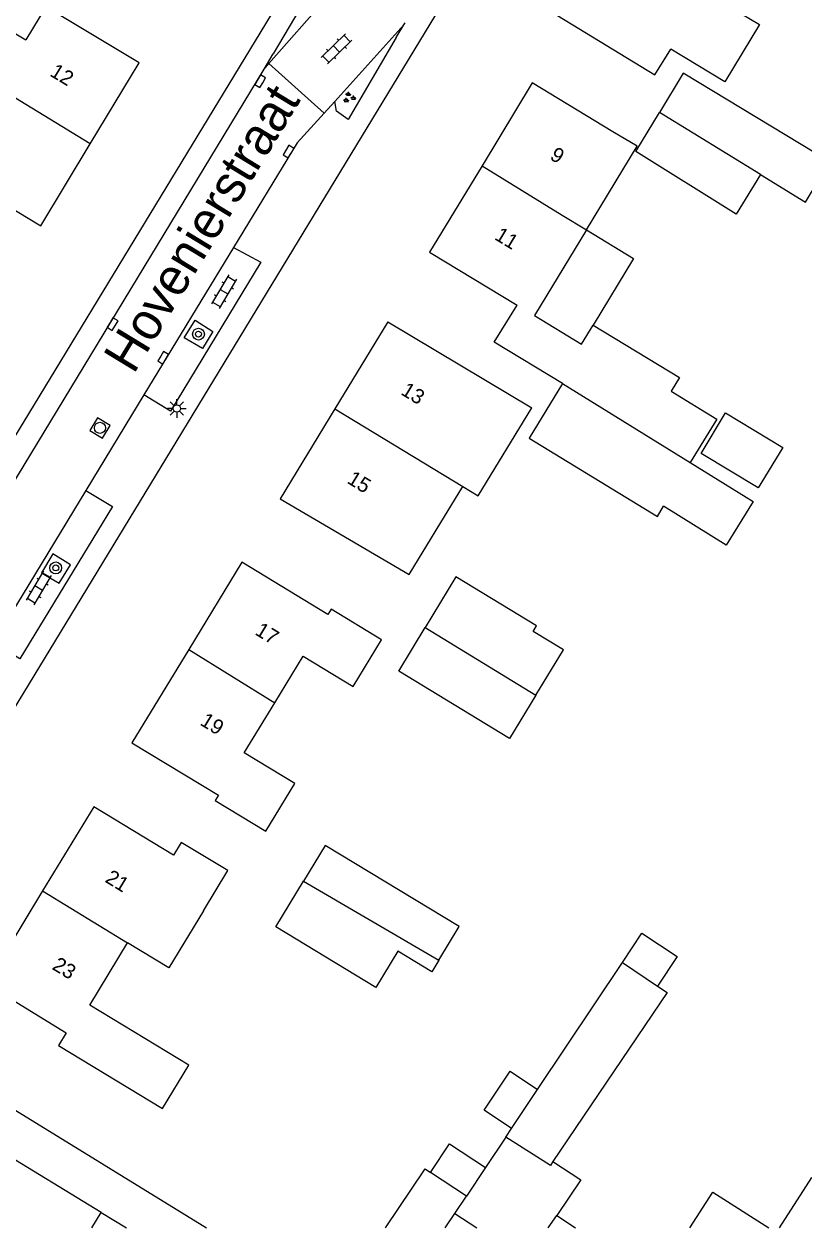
# Model space of a CAD drawing. Extents: x 136000 to 141014, y 402000 to 403500.
# Drawn here: x 138032.5 to 138085.2, y 402000 to 402081.3 of the extents above; entities that cross this region are included whole.
import ezdxf

# ---------------------------------------------------------------- set-up
doc = ezdxf.new("R2010")
doc.units = 0
for name, color, linetype in [('gg-anno-huisnummerreeks BGT', 7, 'Continuous'), ('gg-anno-openbare ruimte label', 7, 'Continuous'), ('gg-bbg-bijgebouw', 7, 'Continuous'), ('gg-bbg-gedigitaliseerde bebouwing', 7, 'Continuous'), ('gg-bbg-gedigitaliseerde bijgebouw', 7, 'Continuous'), ('gg-bbg-hoofdgebouw', 7, 'Continuous'), ('gg-bbg-luifel en loopbrug', 7, 'Continuous'), ('gg-bbg-overig bouwwerk', 7, 'Continuous'), ('gg-bbg-tussenscheiding', 7, 'Continuous'), ('gg-knt-verharding', 7, 'Continuous'), ('gt-grn-groengrens', 7, 'Continuous'), ('gt-symb-boom', 7, 'Continuous'), ('gt-symb-groenvak', 7, 'Continuous'), ('gt-symb-klinker verharding', 7, 'Continuous'), ('gt-symb-kolk', 7, 'Continuous'), ('gt-symb-lichtmast', 7, 'Continuous'), ('gt-symb-rioolschacht', 7, 'Continuous')]:
    doc.layers.add(name, color=color, linetype=linetype)

# ---------------------------------------------------------------- blocks, each defined once
blk = doc.blocks.new('gt0-KOLK')
at = {"layer": 'gt-symb-kolk'}
blk.add_lwpolyline([(0, 0), (0.375, 0), (0.375, 0.4), (-0.375, 0.4), (-0.375, 0), (0, 0)], dxfattribs=at)
blk = doc.blocks.new('gt0-KL1')
at = {"layer": 'gt-symb-klinker verharding'}
for p, q in [((-1.15, 0.3), (1.15, 0.3)), ((-1, -0.3), (-1, 0.3)), ((-0.5, 0.3), (-0.5, 0.45)), ((0, -0.3), (0, 0.3)), ((0.5, 0.3), (0.5, 0.45)), ((1, -0.3), (1, 0.3)), ((-1.15, -0.3), (1.15, -0.3)), ((-0.5, -0.45), (-0.5, -0.3)), ((0.5, -0.45), (0.5, -0.3))]:
    blk.add_line(p, q, dxfattribs=at)
blk = doc.blocks.new('gt0-RS')
at = {"layer": 'gt-symb-rioolschacht'}
blk.add_lwpolyline([(-0.5, -0.5), (0.5, -0.5), (0.5, 0.5), (-0.5, 0.5)], close=True, dxfattribs=at)
blk.add_circle((0, 0), 0.375, dxfattribs=at)
blk = doc.blocks.new('gt0-LMAST')
at = {"layer": 'gt-symb-lichtmast'}
for p, q in [((-0.182, 0.173), (-0.447, 0.438)), ((-0.005, 0.246), (-0.005, 0.621)), ((0.172, 0.173), (0.437, 0.438)), ((-0.255, -0.004), (-0.63, -0.004)), ((-0.182, -0.181), (-0.447, -0.446)), ((-0.005, -0.254), (-0.005, -0.629)), ((0.437, -0.446), (0.172, -0.181)), ((0.245, -0.004), (0.62, -0.004))]:
    blk.add_line(p, q, dxfattribs=at)
blk.add_circle((-0.005, -0.004), 0.25, dxfattribs=at)
blk = doc.blocks.new('gt0-BOOM')
at = {"layer": 'gt-symb-boom'}
for radius in [0.4, 0.2]:
    blk.add_circle((0, 0), radius, dxfattribs=at)
blk = doc.blocks.new('gt0-GRVAK')
at = {"layer": 'gt-symb-groenvak'}
for p, q in [((-0.11, 0.189), (-0.228, 0.24)), ((-0.182, 0.153), (0.088, 0.153)), ((-0.091, 0.211), (-0.156, 0.322)), ((-0.047, 0.214), (-0.047, 0.393)), ((-0.004, 0.211), (0.061, 0.322)), ((0.015, 0.189), (0.133, 0.24)), ((0.262, -0.052), (0.197, 0.059)), ((0.305, -0.049), (0.305, 0.13)), ((0.349, -0.052), (0.414, 0.059)), ((-0.245, -0.228), (-0.363, -0.177)), ((-0.318, -0.264), (-0.047, -0.264)), ((-0.226, -0.206), (-0.291, -0.095)), ((-0.183, -0.203), (-0.183, -0.024)), ((-0.139, -0.206), (-0.074, -0.095)), ((-0.12, -0.228), (-0.002, -0.177)), ((0.243, -0.074), (0.125, -0.023)), ((0.17, -0.11), (0.441, -0.11)), ((0.368, -0.074), (0.486, -0.023))]:
    blk.add_line(p, q, dxfattribs=at)

msp = doc.modelspace()

# ---------------------------------------------------------------- linework, layer by layer
at = {"layer": 'gg-bbg-bijgebouw'}
for p, q in [((138068.871, 402057.035), (138066.613, 402053.333)), ((138060.961, 402000), (138061.611, 402000.976))]:
    msp.add_line(p, q, dxfattribs=at)
at = {"layer": 'gg-bbg-gedigitaliseerde bebouwing'}
for p, q in [((138072.278, 402074.032), (138066.831, 402077.33)), ((138060.341, 402047.119), (138062.136, 402050.078)), ((138044.638, 402021.426), (138046.281, 402024.133))]:
    msp.add_line(p, q, dxfattribs=at)
for points in [[(138078.524, 402083.471), (138082.157, 402081.28), (138079.823, 402077.41), (138076.171, 402079.612)], [(138027.89, 402078.76), (138029.795, 402081.945), (138032.647, 402080.238)], [(138040.291, 402078.68), (138033.998, 402082.475), (138032.647, 402080.238)], [(138067.611, 402082.44), (138075.109, 402077.871), (138076.171, 402079.612)], [(138070.485, 402067.407), (138073.901, 402073.049), (138072.278, 402074.032)], [(138027.675, 402072.01), (138027.358, 402071.485), (138033.651, 402067.69)], [(138070.485, 402067.407), (138066.978, 402061.616), (138070.157, 402059.691), (138070.933, 402060.971)], [(138070.933, 402060.971), (138076.767, 402057.439), (138076.197, 402056.504), (138079.282, 402054.622), (138077.496, 402051.693)], [(138062.136, 402050.078), (138063.184, 402049.443), (138066.796, 402055.396)], [(138049.821, 402049.23), (138058.529, 402044.132), (138060.341, 402047.119)], [(138049.444, 402035.464), (138051.364, 402038.619), (138054.741, 402036.564), (138056.659, 402039.715), (138053.252, 402041.788), (138053.032, 402041.427), (138047.231, 402044.96)], [(138039.811, 402032.77), (138045.641, 402029.23), (138045.422, 402028.87), (138048.836, 402026.792), (138050.8, 402030.019), (138047.392, 402032.094), (138049.444, 402035.464)], [(138044.638, 402021.426), (138042.295, 402017.566), (138039.521, 402019.25)], [(138043.647, 402010.988), (138036.967, 402015.042), (138039.521, 402019.25)], [(138077.459, 402000), (138079.007, 402002.418), (138082.785, 402000)]]:
    msp.add_lwpolyline(points, dxfattribs=at)
at = {"layer": 'gg-bbg-gedigitaliseerde bijgebouw'}
for p, q in [((138067.189, 402009.357), (138072.917, 402017.937)), ((138072.917, 402017.937), (138075.283, 402016.337)), ((138065.433, 402006.725), (138067.189, 402009.357)), ((138065.042, 402006.14), (138065.433, 402006.725)), ((138062.381, 402002.145), (138059.967, 402003.747)), ((138061.611, 402000.976), (138062.381, 402002.145))]:
    msp.add_line(p, q, dxfattribs=at)
for points in [[(138082.243, 402071.148), (138085.271, 402069.287), (138086.914, 402072.001), (138077.022, 402077.991), (138075.418, 402075.342)], [(138082.243, 402071.148), (138080.594, 402068.466), (138073.815, 402072.694), (138075.418, 402075.342)], [(138066.613, 402053.333), (138075.274, 402048.05), (138075.695, 402048.741)], [(138077.496, 402051.693), (138081.745, 402049.057), (138079.922, 402046.119), (138075.695, 402048.741)], [(138067.076, 402035.985), (138068.935, 402039.049), (138066.887, 402040.291), (138067.116, 402040.668), (138061.675, 402043.969), (138059.596, 402040.541)], [(138067.076, 402035.985), (138065.301, 402033.059), (138057.813, 402037.602), (138059.596, 402040.541)], [(138060.529, 402018.093), (138061.897, 402020.348), (138052.858, 402025.832), (138051.397, 402023.423)], [(138060.529, 402018.093), (138060.046, 402017.297), (138057.748, 402018.691), (138056.264, 402016.246), (138049.523, 402020.335), (138051.397, 402023.423)], [(138075.283, 402016.337), (138075.939, 402015.894), (138068.224, 402004.482)], [(138068.224, 402004.482), (138068.051, 402004.211), (138065.042, 402006.14)], [(138056.934, 402000), (138059.593, 402003.995), (138059.967, 402003.747)]]:
    msp.add_lwpolyline(points, dxfattribs=at)
at = {"layer": 'gg-bbg-hoofdgebouw'}
for p, q in [((138036.993, 402073.221), (138040.291, 402078.68)), ((138066.831, 402077.33), (138063.443, 402071.742)), ((138033.651, 402067.69), (138036.993, 402073.221)), ((138063.443, 402071.742), (138059.901, 402065.9)), ((138059.901, 402065.9), (138065.813, 402062.322)), ((138057.081, 402061.2), (138053.509, 402055.311)), ((138057.081, 402061.2), (138066.796, 402055.396)), ((138053.509, 402055.311), (138049.821, 402049.23)), ((138047.231, 402044.96), (138043.639, 402039.058)), ((138043.639, 402039.058), (138039.811, 402032.77))]:
    msp.add_line(p, q, dxfattribs=at)
for points in [[(138068.871, 402057.035), (138064.261, 402059.815), (138065.813, 402062.322)], [(138046.281, 402024.133), (138043.141, 402026.04), (138042.621, 402025.18), (138037.231, 402028.45), (138033.777, 402022.76)], [(138033.777, 402022.76), (138029.971, 402016.49), (138035.381, 402013.18), (138034.861, 402012.33), (138041.881, 402008.07), (138043.647, 402010.988)]]:
    msp.add_lwpolyline(points, dxfattribs=at)
at = {"layer": 'gg-bbg-luifel en loopbrug'}
for p, q in [((138072.917, 402017.937), (138074.229, 402019.914)), ((138065.042, 402006.14), (138063.666, 402004.079)), ((138063.666, 402004.079), (138062.381, 402002.145)), ((138061.611, 402000.976), (138063.092, 402000)), ((138067.91, 402000), (138068.484, 402000.849)), ((138068.484, 402000.849), (138069.739, 402000))]:
    msp.add_line(p, q, dxfattribs=at)
for points in [[(138070.485, 402067.407), (138073.664, 402065.482), (138070.933, 402060.971)], [(138074.229, 402019.914), (138076.609, 402018.336), (138075.283, 402016.337)], [(138065.433, 402006.725), (138063.58, 402007.954), (138065.329, 402010.59), (138067.189, 402009.357)], [(138059.967, 402003.747), (138061.251, 402005.682), (138063.666, 402004.079)], [(138068.224, 402004.482), (138070.106, 402003.248), (138068.484, 402000.849)], [(138083.526, 402000), (138085.699, 402003.4), (138089.238, 402001.138)]]:
    msp.add_lwpolyline(points, dxfattribs=at)
at = {"layer": 'gg-bbg-overig bouwwerk'}
msp.add_lwpolyline([(138079.882, 402055.047), (138083.731, 402052.716), (138082.073, 402049.979), (138078.224, 402052.31), (138079.882, 402055.047)], dxfattribs=at)
at = {"layer": 'gg-bbg-tussenscheiding'}
for p, q in [((138036.993, 402073.221), (138027.89, 402078.76)), ((138082.243, 402071.148), (138075.418, 402075.342)), ((138068.871, 402057.035), (138077.496, 402051.693)), ((138053.509, 402055.311), (138062.136, 402050.078)), ((138059.596, 402040.541), (138067.076, 402035.985)), ((138043.639, 402039.058), (138049.444, 402035.464)), ((138051.397, 402023.423), (138060.529, 402018.093)), ((138033.777, 402022.76), (138039.521, 402019.25))]:
    msp.add_line(p, q, dxfattribs=at)
msp.add_lwpolyline([(138063.443, 402071.742), (138068.858, 402068.392), (138070.485, 402067.407)], dxfattribs=at)
at = {"layer": 'gg-knt-verharding'}
for p, q in [((138020.373, 402016.159), (138090.381, 402131.47)), ((138079.139, 402131.26), (138016.591, 402028.25)), ((138049.056, 402078.636), (138054.413, 402084.751)), ((138058.164, 402081.259), (138053.493, 402076.077)), ((138057.638, 402080.395), (138058.164, 402081.259)), ((138058.164, 402081.259), (138058.246, 402081.393)), ((138048.727, 402078.26), (138049.351, 402079.29)), ((138048.727, 402078.26), (138049.056, 402078.636)), ((138052.776, 402075.282), (138049.056, 402078.636)), ((138017.936, 402027.428), (138048.727, 402078.26)), ((138053.493, 402076.077), (138052.776, 402075.282)), ((138046.671, 402066.205), (138040.624, 402056.254)), ((138040.624, 402056.254), (138036.709, 402049.812)), ((138036.709, 402049.812), (138030.462, 402039.534)), ((138037.725, 402001.042), (138026.496, 402007.896)), ((138037.108, 402000), (138037.725, 402001.042)), ((138037.725, 402001.042), (138039.445, 402000))]:
    msp.add_line(p, q, dxfattribs=at)
for points in [[(138056.324, 402086.932), (138056.15, 402087.424), (138054.671, 402088.331), (138049.351, 402079.29)], [(138057.638, 402080.395), (138054.414, 402074.862), (138053.618, 402075.426), (138053.493, 402076.077)], [(138052.776, 402075.282), (138050.971, 402073.28), (138046.671, 402066.205)], [(138046.671, 402066.205), (138048.504, 402065.221), (138042.412, 402055.165), (138040.624, 402056.254)], [(138043.345, 402060.106), (138044.073, 402061.305), (138045.265, 402060.552), (138044.573, 402059.384), (138043.345, 402060.106)], [(138036.709, 402049.812), (138038.488, 402048.724), (138032.244, 402038.437), (138030.462, 402039.534)], [(138034.888, 402043.541), (138035.658, 402044.782), (138034.469, 402045.529), (138033.701, 402044.254), (138034.888, 402043.541)]]:
    msp.add_lwpolyline(points, dxfattribs=at)
at = {"layer": 'gt-grn-groengrens'}
msp.add_line((138025.99, 402011.61), (138044.85, 402000), dxfattribs=at)

# ---------------------------------------------------------------- block references
at = {"layer": 'gt-symb-boom'}
for p in [(138044.3, 402060.365), (138034.667, 402044.576)]:
    msp.add_blockref('gt0-BOOM', p, dxfattribs=at)
at = {"layer": 'gt-symb-groenvak'}
msp.add_blockref('gt0-GRVAK', (138054.463, 402076.342), dxfattribs=at)
at = {"layer": 'gt-symb-klinker verharding'}
for p, rotation in [((138053.62, 402079.629), 44.27067303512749), ((138046.019, 402063.235), -120.79671391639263), ((138033.52, 402043.234), -120.79671391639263)]:
    msp.add_blockref('gt0-KL1', p, dxfattribs=dict(at, rotation=rotation))
at = {"layer": 'gt-symb-kolk'}
for p, rotation in [((138048.637, 402077.343), 58.741514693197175), ((138050.55, 402072.588), 58.741514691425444), ((138038.335, 402061.147), -121.25848530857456), ((138041.749, 402058.874), -121.25848530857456)]:
    msp.add_blockref('gt0-KOLK', p, dxfattribs=dict(at, rotation=rotation))
at = {"layer": 'gt-symb-lichtmast'}
msp.add_blockref('gt0-LMAST', (138042.848, 402055.345), dxfattribs=at)
at = {"layer": 'gt-symb-rioolschacht', "rotation": -121.2584853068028}
msp.add_blockref('gt0-RS', (138037.647, 402054.035), dxfattribs=at)

# ---------------------------------------------------------------- texts
at = {"layer": 'gg-anno-huisnummerreeks BGT'}
for s, rotation, p in [('12', 328.9, (138034.209, 402077.848)), ('9', 328.8, (138067.955, 402072.217)), ('11', 328.8, (138064.217, 402066.801)), ('13', 328.7, (138057.896, 402056.329)), ('15', 328.7, (138054.267, 402050.347)), ('17', 328.7, (138048.053, 402040.112)), ('19', 328.7, (138044.341, 402034.013)), ('21', 328.7, (138037.935, 402023.4)), ('23', 328.7, (138034.361, 402017.51))]:
    msp.add_text(s, height=1, rotation=rotation, dxfattribs=at).set_placement(p)
at = {"layer": 'gg-anno-openbare ruimte label'}
msp.add_text('Hovenierstraat', height=2.5, rotation=58.7, dxfattribs=at).set_placement((138039.924, 402057.6))

doc.saveas('drawing.dxf')
